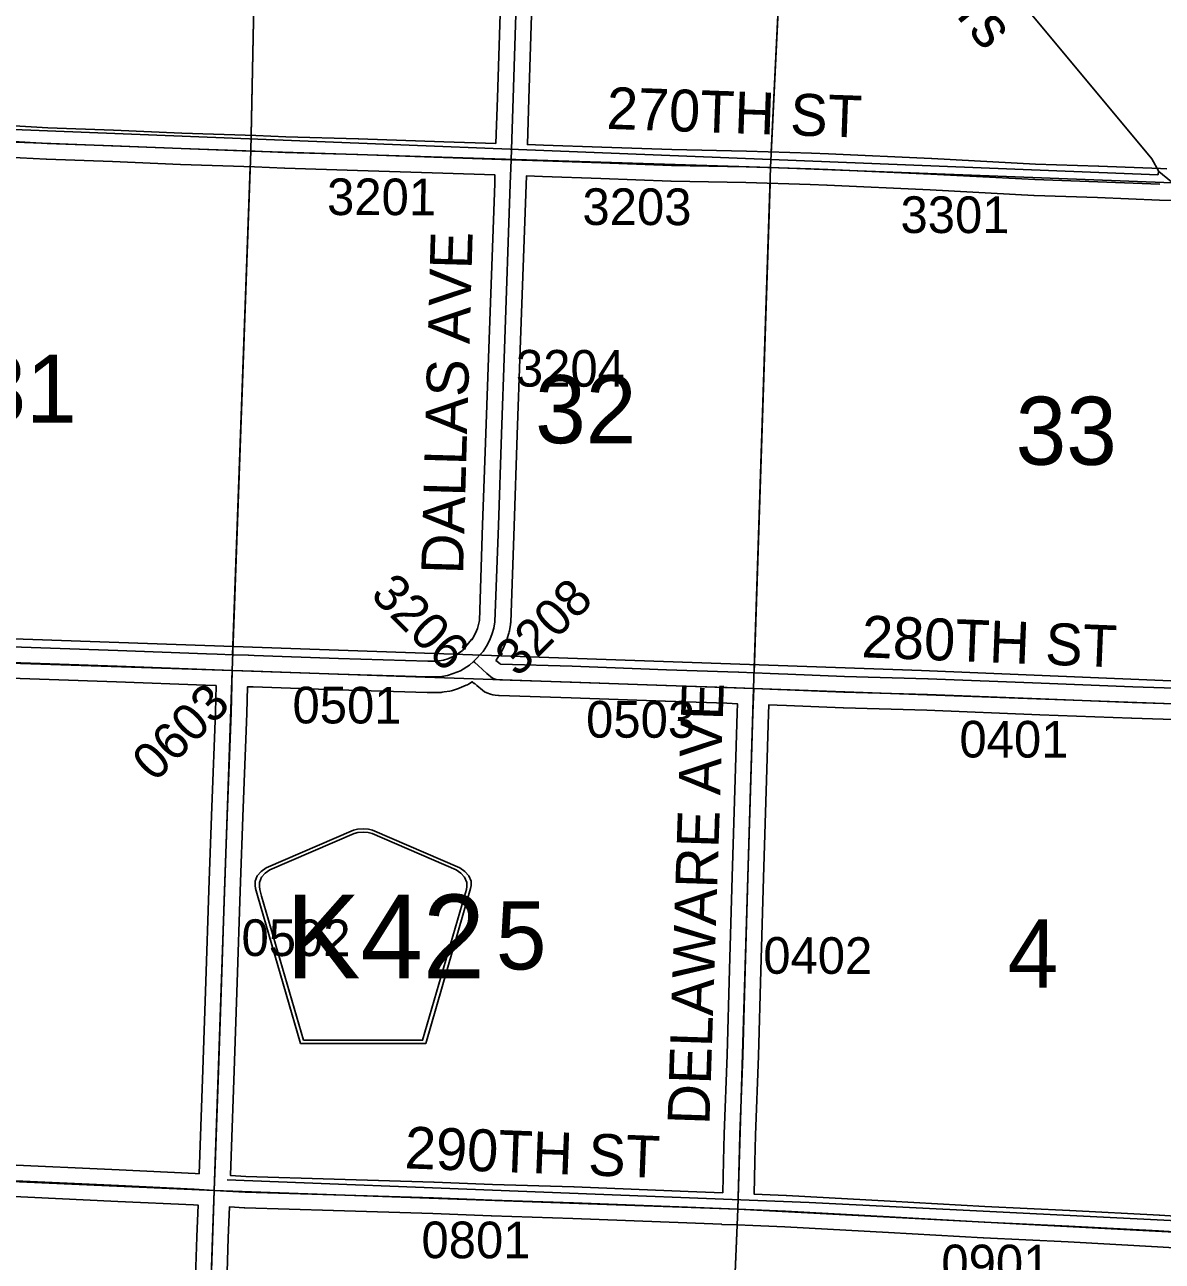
# Model space of a CAD drawing. Extents: x -157.2 to -99.3, y 12.2 to 46.2.
# Drawn here: x -140.306 to -138.133, y 21.866 to 24.227 of the extents above; entities that cross this region are included whole.
import ezdxf

# ---------------------------------------------------------------- set-up
doc = ezdxf.new("R2010")
doc.units = 0
for name, color, linetype in [('tdCoHydroRiver', 7, 'Continuous'), ('tdCoHydroTxtLg', 7, 'Continuous'), ('tdCoSecRdNmbr', 7, 'Continuous'), ('tdCoSecRdTxt', 7, 'Continuous'), ('tdCoSecRteBand', 7, 'Continuous'), ('tdCoSecRteCL', 7, 'Continuous'), ('tdCoSectLine', 7, 'Continuous'), ('tdCoSectLinePart', 7, 'Continuous'), ('tdCoSectNmbr', 7, 'Continuous'), ('tdCoShieldCoRteHrd', 7, 'Continuous'), ('tdCoSurfConc', 7, 'Continuous'), ('tdCoSurfGravel', 7, 'Continuous'), ('tdCoTwpBndryShd', 7, 'Continuous')]:
    doc.layers.add(name, color=color, linetype=linetype)

msp = doc.modelspace()

# ---------------------------------------------------------------- linework, layer by layer
at = {"layer": 'tdCoHydroRiver'}
for points in [[(-139.9001, 25.0462), (-139.5157, 24.984), (-138.9379, 24.9133), (-138.1536, 23.9711), (-138.1402, 23.947)], [(-140.8096, 24.0464), (-138.142, 23.9407), (-138.1402, 23.947)], [(-138.1402, 23.947), (-138.1156, 23.9272)], [(-137.3175, 22.9412), (-138.593, 22.9943), (-140.8392, 23.0725)], [(-139.9196, 22.0213), (-138.8081, 21.9781), (-137.3896, 21.9079), (-136.4972, 21.8748)]]:
    msp.add_lwpolyline(points, dxfattribs=at)
at = {"layer": 'tdCoSecRteBand'}
for points in [[(-139.4061, 24.0004), (-139.4032, 24.0877), (-139.3929, 24.4085)], [(-139.3329, 24.4066), (-139.3433, 24.0858), (-139.3433, 24.0858), (-139.3433, 24.0858), (-139.3461, 23.9984), (-139.3461, 23.9984), (-139.3151, 23.9974), (-139.2039, 23.9937), (-139.2038, 23.9937), (-139.2037, 23.9937), (-139.0701, 23.9887), (-138.9275, 23.9858), (-138.9274, 23.9858), (-138.9273, 23.9858), (-138.8037, 23.9821), (-138.8035, 23.9821), (-138.8032, 23.9821), (-138.7709, 23.9806), (-138.5739, 23.9717), (-138.5738, 23.9717), (-138.5737, 23.9717), (-138.3757, 23.9613), (-138.2552, 23.9574), (-138.255, 23.9574), (-138.2549, 23.9574), (-138.1365, 23.9525), (-138.1248, 23.952)], [(-140.3366, 24.0346), (-140.2622, 24.0304), (-140.1367, 24.026), (-140.1366, 24.026), (-140.1365, 24.026), (-140.0062, 24.0205), (-139.865, 24.0156), (-139.8648, 24.0156), (-139.8647, 24.0156), (-139.8077, 24.0131), (-139.6691, 24.0092), (-139.669, 24.0092), (-139.669, 24.0092), (-139.5055, 24.0038), (-139.5054, 24.0038), (-139.5054, 24.0038), (-139.4061, 24.0004)], [(-139.5364, 23.012), (-139.5158, 23.0122), (-139.5144, 23.0124), (-139.5063, 23.0137), (-139.4982, 23.0165), (-139.4877, 23.0207), (-139.4743, 23.029), (-139.4703, 23.0324), (-139.4529, 23.0535), (-139.4521, 23.0528), (-139.4501, 23.0557), (-139.4452, 23.0652), (-139.4415, 23.0746), (-139.4392, 23.0817), (-139.4379, 23.0897), (-139.4316, 23.272), (-139.4316, 23.272), (-139.4316, 23.272), (-139.4254, 23.4464), (-139.42, 23.6091), (-139.42, 23.6091), (-139.42, 23.6092), (-139.4086, 23.9238), (-139.4081, 23.9404), (-139.4081, 23.9405), (-139.5075, 23.9438), (-139.6709, 23.9492), (-139.8096, 23.9532), (-139.8099, 23.9532), (-139.8101, 23.9532), (-139.8672, 23.9556), (-140.0084, 23.9606), (-140.0085, 23.9606), (-140.0086, 23.9606), (-140.1389, 23.966), (-140.2646, 23.9704), (-140.2649, 23.9704), (-140.2652, 23.9705), (-140.3396, 23.9746)], [(-138.1091, 23.8913), (-138.139, 23.8925), (-138.2573, 23.8974), (-138.378, 23.9014), (-138.3783, 23.9014), (-138.3786, 23.9014), (-138.5767, 23.9118), (-138.7737, 23.9206), (-138.7737, 23.9206), (-138.7737, 23.9206), (-138.8057, 23.9221), (-138.9289, 23.9258), (-139.0716, 23.9287), (-139.0718, 23.9288), (-139.072, 23.9288), (-139.2059, 23.9337), (-139.3171, 23.9374), (-139.3171, 23.9374), (-139.3171, 23.9374), (-139.3481, 23.9384), (-139.3487, 23.9218), (-139.3487, 23.9217), (-139.3487, 23.9217), (-139.36, 23.6071), (-139.3654, 23.4443), (-139.3654, 23.4443), (-139.3655, 23.4443), (-139.3716, 23.2699), (-139.378, 23.0857), (-139.3781, 23.0838), (-139.3784, 23.0819), (-139.3804, 23.0698), (-139.3807, 23.0677), (-139.3814, 23.0656), (-139.3846, 23.0555), (-139.3849, 23.0545), (-139.3853, 23.0535), (-139.39, 23.0417), (-139.3905, 23.0403), (-139.3913, 23.0389), (-139.3977, 23.0266), (-139.3984, 23.0251), (-139.3993, 23.0238), (-139.4059, 23.0139), (-139.4061, 23.0135), (-139.4036, 23.0111), (-139.3981, 23.0066), (-139.3974, 23.0065), (-139.2606, 23.0021), (-139.2606, 23.0021), (-139.2605, 23.0021), (-139.0805, 22.9954), (-138.9632, 22.9915), (-138.9631, 22.9915), (-138.963, 22.9915), (-138.9426, 22.9907), (-138.9425, 22.9907), (-138.9424, 22.9908), (-138.9125, 22.9895), (-138.8826, 22.9884), (-138.8663, 22.9877), (-138.8486, 22.987), (-138.7405, 22.9828), (-138.5811, 22.9784), (-138.5809, 22.9784), (-138.5808, 22.9784), (-138.365, 22.9698), (-138.1898, 22.9629), (-138.0104, 22.9572)], [(-140.3865, 23.0413), (-140.1287, 23.0322), (-140.1287, 23.0322), (-140.1286, 23.0322), (-139.959, 23.0261), (-139.9386, 23.0254), (-139.9386, 23.0254), (-139.9088, 23.0243), (-139.8789, 23.0234), (-139.8789, 23.0232), (-139.8787, 23.0232), (-139.8787, 23.0232), (-139.8681, 23.0228), (-139.7071, 23.0171), (-139.5364, 23.012)], [(-139.973, 22.0333), (-139.9717, 22.069), (-139.9663, 22.2314), (-139.9663, 22.2314), (-139.9663, 22.2314), (-139.9606, 22.4001), (-139.9606, 22.4001), (-139.9606, 22.4001), (-139.9547, 22.575), (-139.9547, 22.575), (-139.9547, 22.5751), (-139.9488, 22.7341), (-139.9421, 22.9143), (-139.9406, 22.9654), (-139.9612, 22.9661), (-140.1308, 22.9722), (-140.3886, 22.9813)], [(-138.9731, 21.9967), (-138.9714, 22.0576), (-138.9701, 22.1085), (-138.9701, 22.1087), (-138.9701, 22.1089), (-138.9647, 22.2602), (-138.9603, 22.4231), (-138.9603, 22.4231), (-138.9603, 22.4232), (-138.9548, 22.5999), (-138.9494, 22.7866), (-138.9457, 22.9136), (-138.9457, 22.9138), (-138.9457, 22.914), (-138.945, 22.9307), (-138.9653, 22.9315), (-139.0826, 22.9355), (-139.0826, 22.9355), (-139.0827, 22.9355), (-139.2627, 22.9421), (-139.3999, 22.9466), (-139.4006, 22.9466), (-139.4012, 22.9466), (-139.4078, 22.9471), (-139.4122, 22.9474), (-139.4163, 22.949), (-139.4234, 22.9517), (-139.4282, 22.9535), (-139.432, 22.9567), (-139.4426, 22.9656), (-139.4432, 22.9661), (-139.4438, 22.9666), (-139.4468, 22.9694), (-139.4473, 22.9688), (-139.4513, 22.9726), (-139.4583, 22.9683), (-139.4605, 22.9669), (-139.463, 22.9659), (-139.4765, 22.9605), (-139.4772, 22.9603), (-139.4778, 22.96), (-139.4892, 22.9561), (-139.4917, 22.9552), (-139.4944, 22.9548), (-139.5052, 22.9531), (-139.5087, 22.9526), (-139.5108, 22.9522), (-139.513, 22.9522), (-139.5364, 22.952), (-139.537, 22.952), (-139.5376, 22.952), (-139.709, 22.9571), (-139.7091, 22.9572), (-139.7092, 22.9572), (-139.8702, 22.9628), (-139.8702, 22.9628), (-139.8703, 22.9628), (-139.8807, 22.9632), (-139.8822, 22.9124), (-139.8822, 22.9123), (-139.8822, 22.9122), (-139.8888, 22.7319), (-139.8888, 22.7319), (-139.8888, 22.7319), (-139.8948, 22.5729), (-139.9007, 22.3981), (-139.9063, 22.2294), (-139.9118, 22.0669), (-139.9118, 22.0669), (-139.9118, 22.0668), (-139.9131, 22.0304), (-139.9131, 22.0296), (-139.8838, 22.0279), (-139.7149, 22.0227), (-139.5248, 22.0173), (-139.5246, 22.0173), (-139.5244, 22.0173), (-139.4128, 22.0128), (-139.2571, 22.0079), (-139.257, 22.0079), (-139.2569, 22.0079), (-139.0389, 21.9995), (-139.0389, 21.9995), (-139.0388, 21.9995), (-138.9731, 21.9967)], [(-138.0124, 22.8972), (-138.1918, 22.9029), (-138.1919, 22.9029), (-138.192, 22.9029), (-138.3674, 22.9098), (-138.3674, 22.9098), (-138.3674, 22.9098), (-138.583, 22.9184), (-138.7424, 22.9229), (-138.7425, 22.9229), (-138.7427, 22.9229), (-138.8509, 22.9271), (-138.8687, 22.9278), (-138.885, 22.9284), (-138.8857, 22.9117), (-138.8894, 22.7849), (-138.8949, 22.5982), (-138.8949, 22.5982), (-138.8949, 22.5981), (-138.9003, 22.4214), (-138.9047, 22.2584), (-138.9047, 22.2583), (-138.9047, 22.2582), (-138.9101, 22.1069), (-138.9114, 22.056), (-138.9114, 22.056), (-138.9114, 22.0559), (-138.9132, 21.9942), (-138.8516, 21.9916), (-138.8515, 21.9916), (-138.8513, 21.9916), (-138.6533, 21.981), (-138.6532, 21.981), (-138.6532, 21.981), (-138.4721, 21.9709), (-138.3104, 21.9632), (-138.3103, 21.9632), (-138.3102, 21.9632), (-138.139, 21.9539), (-138.139, 21.9538), (-138.1389, 21.9538), (-137.9962, 21.9455)], [(-140.3504, 22.0508), (-140.126, 22.0404), (-139.981, 22.0338), (-139.9807, 22.0338), (-139.9805, 22.0337), (-139.973, 22.0333)], [(-140.006, 21.036), (-140.0031, 21.1364), (-140.0031, 21.1365), (-140.0031, 21.1366), (-139.9979, 21.2825), (-139.9927, 21.4442), (-139.9927, 21.4442), (-139.9927, 21.4443), (-139.9873, 21.606), (-139.9823, 21.7599), (-139.9823, 21.7599), (-139.9823, 21.7599), (-139.9774, 21.913), (-139.9774, 21.9131), (-139.9774, 21.9131), (-139.9752, 21.9733), (-139.9759, 21.9734), (-139.9839, 21.9738), (-140.1287, 21.9805), (-140.1287, 21.9805), (-140.1287, 21.9805), (-140.3531, 21.9908)], [(-137.9997, 21.8856), (-138.1424, 21.8939), (-138.3134, 21.9033), (-138.475, 21.9109), (-138.4751, 21.911), (-138.4753, 21.911), (-138.6565, 21.9211), (-138.8543, 21.9317), (-138.9153, 21.9342), (-138.9451, 21.9355), (-138.9748, 21.9363), (-138.9748, 21.9367), (-138.9752, 21.9368), (-139.0413, 21.9395), (-139.2591, 21.9479), (-139.4149, 21.9529), (-139.415, 21.9529), (-139.4151, 21.9529), (-139.5267, 21.9573), (-139.7166, 21.9627), (-139.7166, 21.9627), (-139.7167, 21.9627), (-139.8861, 21.9679), (-139.8866, 21.9679), (-139.887, 21.9679), (-139.9153, 21.9697), (-139.9174, 21.911), (-139.9224, 21.758)]]:
    msp.add_lwpolyline(points, dxfattribs=at)
at = {"layer": 'tdCoSecRteCL'}
for points in [[(-139.3771, 23.9694), (-139.3732, 24.0868), (-139.3629, 24.4076), (-139.352, 24.7733), (-139.3471, 24.938), (-139.3469, 24.945)], [(-140.8716, 24.0239), (-140.8381, 24.0226), (-140.669, 24.0162), (-140.4635, 24.0086), (-140.3807, 24.0061), (-140.3383, 24.0046), (-140.2635, 24.0004), (-140.1378, 23.996), (-140.0073, 23.9906), (-139.866, 23.9856), (-139.8088, 23.9832), (-139.67, 23.9792), (-139.5065, 23.9738), (-139.3771, 23.9694)], [(-139.4488, 23.0112), (-139.4308, 23.0306), (-139.4243, 23.0404), (-139.4179, 23.0527), (-139.4132, 23.0646), (-139.41, 23.0747), (-139.408, 23.0868), (-139.4016, 23.271), (-139.3954, 23.4453), (-139.39, 23.6081), (-139.3787, 23.9228), (-139.3771, 23.9694)], [(-139.3771, 23.9694), (-139.3161, 23.9674), (-139.2049, 23.9637), (-139.0709, 23.9587), (-138.9282, 23.9558), (-138.8046, 23.9521), (-138.7723, 23.9506), (-138.5753, 23.9417), (-138.377, 23.9314), (-138.2562, 23.9274), (-138.1378, 23.9225)], [(-140.8913, 23.0263), (-140.7717, 23.0229), (-140.5207, 23.016), (-140.3875, 23.0113), (-140.1297, 23.0022), (-139.9601, 22.9961), (-139.9098, 22.9943)], [(-139.9098, 22.9943), (-139.8692, 22.9928), (-139.7081, 22.9871), (-139.5367, 22.982), (-139.5133, 22.9822), (-139.5098, 22.9827), (-139.499, 22.9844), (-139.4877, 22.9884), (-139.4741, 22.9938), (-139.4566, 23.0046), (-139.4488, 23.0112)], [(-139.4488, 23.0112), (-139.4464, 23.0093), (-139.4399, 23.0039), (-139.4234, 22.9886), (-139.4128, 22.9797), (-139.4056, 22.977), (-139.399, 22.9765), (-139.2616, 22.9721), (-139.0816, 22.9654), (-138.9642, 22.9615), (-138.9137, 22.9595)], [(-139.9442, 22.0015), (-139.9418, 22.0679), (-139.9363, 22.2304), (-139.9307, 22.3991), (-139.9247, 22.574), (-139.9188, 22.733), (-139.9122, 22.9133), (-139.9098, 22.9943)], [(-138.944, 21.9655), (-138.9414, 22.0568), (-138.9401, 22.1078), (-138.9347, 22.2592), (-138.9303, 22.4222), (-138.9248, 22.5991), (-138.9194, 22.7857), (-138.9157, 22.9127), (-138.9137, 22.9595)], [(-138.9137, 22.9595), (-138.8675, 22.9577), (-138.8498, 22.9571), (-138.7415, 22.9529), (-138.582, 22.9484), (-138.3662, 22.9398), (-138.1908, 22.9329), (-138.0113, 22.9272), (-137.9196, 22.9236)], [(-140.932, 22.0454), (-140.9034, 22.0447), (-140.715, 22.0376), (-140.5185, 22.0287), (-140.3518, 22.0208), (-140.1274, 22.0105), (-139.9823, 22.0038), (-139.9442, 22.0015)], [(-139.9768, 21.0049), (-139.9731, 21.1355), (-139.9679, 21.2815), (-139.9627, 21.4433), (-139.9573, 21.605), (-139.9524, 21.7589), (-139.9474, 21.9121), (-139.9442, 22.0015)], [(-139.9442, 22.0015), (-139.8852, 21.9979), (-139.7158, 21.9927), (-139.5256, 21.9873), (-139.4139, 21.9828), (-139.2581, 21.9779), (-139.0401, 21.9695), (-138.944, 21.9655)], [(-138.944, 21.9655), (-138.8529, 21.9616), (-138.6549, 21.951), (-138.4736, 21.9409), (-138.3118, 21.9333), (-138.1407, 21.9239), (-137.9979, 21.9155), (-137.9621, 21.9135), (-137.9525, 21.9133)]]:
    msp.add_lwpolyline(points, dxfattribs=at)
at = {"layer": 'tdCoSectLine'}
for points in [[(-139.8743, 23.9859), (-139.8542, 24.982)], [(-138.8816, 23.9544), (-138.8336, 24.9438)], [(-140.872, 24.0239), (-139.8743, 23.9859)], [(-139.9101, 22.9943), (-139.8743, 23.9859)], [(-139.8743, 23.9859), (-138.8816, 23.9544)], [(-138.9141, 22.9595), (-138.8816, 23.9544)], [(-138.8816, 23.9544), (-137.897, 23.9171)], [(-140.8917, 23.0263), (-139.9101, 22.9943)], [(-139.9446, 22.0015), (-139.9101, 22.9943)], [(-139.9101, 22.9943), (-138.9141, 22.9595)], [(-138.9444, 21.9655), (-138.9141, 22.9595)], [(-138.9141, 22.9595), (-137.92, 22.9236)], [(-140.9324, 22.0454), (-139.9446, 22.0015)], [(-139.9772, 21.0049), (-139.9446, 22.0015)], [(-139.9446, 22.0015), (-138.9444, 21.9655)], [(-138.9864, 20.9716), (-138.9444, 21.9655)], [(-138.9444, 21.9655), (-137.9529, 21.9133)]]:
    msp.add_lwpolyline(points, dxfattribs=at)
at = {"layer": 'tdCoSectLinePart'}
for points in [[(-139.8737, 24.0156), (-139.8548, 24.952)], [(-138.8802, 23.9839), (-138.835, 24.9139)], [(-139.9091, 23.0243), (-139.8754, 23.9557)], [(-138.9131, 22.9898), (-138.8826, 23.924)], [(-138.9851, 21.0015), (-138.9456, 21.9353)]]:
    msp.add_lwpolyline(points, dxfattribs=at)
at = {"layer": 'tdCoShieldCoRteHrd'}
for points in [[(-139.7798, 22.2819), (-139.8618, 22.5648), (-139.8657, 22.578), (-139.8664, 22.5838), (-139.8664, 22.5917), (-139.8621, 22.602), (-139.8549, 22.6105), (-139.8453, 22.6171), (-139.678, 22.6895), (-139.6705, 22.6911), (-139.6601, 22.692), (-139.6497, 22.6911), (-139.6421, 22.6895), (-139.4749, 22.6171), (-139.4653, 22.6105), (-139.458, 22.602), (-139.4538, 22.5917), (-139.4538, 22.5838), (-139.4545, 22.578), (-139.4584, 22.5648), (-139.5403, 22.2819)], [(-139.774, 22.2882), (-139.8537, 22.5635), (-139.8574, 22.5761), (-139.8581, 22.5818), (-139.8581, 22.5893), (-139.8541, 22.5992), (-139.8471, 22.6073), (-139.8379, 22.6138), (-139.6773, 22.6832), (-139.6701, 22.6848), (-139.6601, 22.6857), (-139.6501, 22.6848), (-139.6429, 22.6832), (-139.4823, 22.6138), (-139.4731, 22.6073), (-139.4661, 22.5992), (-139.462, 22.5893), (-139.462, 22.5818), (-139.4627, 22.5761), (-139.4664, 22.5635), (-139.5462, 22.2882)]]:
    msp.add_lwpolyline(points, close=True, dxfattribs=at)
at = {"layer": 'tdCoSurfConc'}
for p, q in [((-139.4488, 23.0112), (-139.4464, 23.0093)), ((-139.9601, 22.9961), (-139.9098, 22.9943))]:
    msp.add_line(p, q, dxfattribs=at)
for points in [[(-139.4488, 23.0112), (-139.4308, 23.0306), (-139.4243, 23.0404), (-139.4179, 23.0527), (-139.4132, 23.0646), (-139.41, 23.0747), (-139.408, 23.0868), (-139.4016, 23.271), (-139.3954, 23.4453), (-139.39, 23.6081), (-139.3787, 23.9228), (-139.3771, 23.9694), (-139.3732, 24.0868), (-139.3629, 24.4076), (-139.352, 24.7733), (-139.3471, 24.938), (-139.3469, 24.945), (-139.3464, 24.966), (-139.3461, 24.9778), (-139.3458, 24.9907), (-139.3453, 25.0092)], [(-142.3648, 23.087), (-141.8933, 23.0639), (-141.825, 23.0604), (-141.4161, 23.0426), (-141.1113, 23.0323), (-140.9434, 23.0278), (-140.8913, 23.0263), (-140.7717, 23.0229), (-140.5207, 23.016), (-140.3875, 23.0113), (-140.1297, 23.0022), (-139.9601, 22.9961)], [(-139.9098, 22.9943), (-139.8692, 22.9928), (-139.7081, 22.9871), (-139.5367, 22.982), (-139.5133, 22.9822), (-139.5098, 22.9827), (-139.499, 22.9844), (-139.4877, 22.9884), (-139.4741, 22.9938), (-139.4566, 23.0046), (-139.4488, 23.0112)], [(-139.9977, 20.3002), (-139.9923, 20.478), (-139.9866, 20.6687), (-139.9817, 20.8489), (-139.9775, 20.9814), (-139.9768, 21.0049), (-139.9731, 21.1355), (-139.9679, 21.2815), (-139.9627, 21.4433), (-139.9573, 21.605), (-139.9524, 21.7589), (-139.9474, 21.9121), (-139.9442, 22.0015), (-139.9418, 22.0679), (-139.9363, 22.2304), (-139.9307, 22.3991), (-139.9247, 22.574), (-139.9188, 22.733), (-139.9122, 22.9133), (-139.9098, 22.9943)]]:
    msp.add_lwpolyline(points, dxfattribs=at)
at = {"layer": 'tdCoSurfGravel'}
for points in [[(-140.3383, 24.0046), (-140.2635, 24.0004), (-140.1378, 23.996), (-140.0073, 23.9906), (-139.866, 23.9856), (-139.8088, 23.9832), (-139.67, 23.9792), (-139.5065, 23.9738), (-139.3771, 23.9694), (-139.3161, 23.9674), (-139.2049, 23.9637), (-139.0709, 23.9587), (-138.9282, 23.9558), (-138.8046, 23.9521), (-138.7723, 23.9506), (-138.5753, 23.9417), (-138.377, 23.9314), (-138.2562, 23.9274), (-138.1378, 23.9225)], [(-139.4464, 23.0093), (-139.4399, 23.0039), (-139.4234, 22.9886), (-139.4128, 22.9797), (-139.4056, 22.977), (-139.399, 22.9765), (-139.2616, 22.9721), (-139.0816, 22.9654), (-138.9642, 22.9615), (-138.9137, 22.9595), (-138.8675, 22.9577), (-138.8498, 22.9571), (-138.7415, 22.9529), (-138.582, 22.9484), (-138.3662, 22.9398), (-138.1908, 22.9329), (-138.0113, 22.9272), (-137.9196, 22.9236)], [(-138.944, 21.9655), (-138.9414, 22.0568), (-138.9401, 22.1078), (-138.9347, 22.2592), (-138.9303, 22.4222), (-138.9248, 22.5991), (-138.9194, 22.7857), (-138.9157, 22.9127), (-138.9137, 22.9595)], [(-140.932, 22.0454), (-140.932, 22.0454), (-140.9034, 22.0447), (-140.715, 22.0376), (-140.5185, 22.0287), (-140.3518, 22.0208), (-140.1274, 22.0105), (-139.9823, 22.0038), (-139.9442, 22.0015), (-139.8852, 21.9979), (-139.7158, 21.9927), (-139.5256, 21.9873), (-139.4139, 21.9828), (-139.2581, 21.9779), (-139.0401, 21.9695), (-138.944, 21.9655), (-138.8529, 21.9616), (-138.6549, 21.951), (-138.4736, 21.9409), (-138.3118, 21.9333), (-138.1407, 21.9239), (-137.9979, 21.9155), (-137.9621, 21.9135), (-137.9525, 21.9133)]]:
    msp.add_lwpolyline(points, dxfattribs=at)
at = {"layer": 'tdCoTwpBndryShd'}
msp.add_lwpolyline([(-146.8729, 23.2324), (-145.8715, 23.197), (-144.8712, 23.155), (-143.8725, 23.1409), (-142.8769, 23.1119), (-141.8842, 23.0634), (-140.8917, 23.0263), (-139.9101, 22.9943), (-138.9141, 22.9595), (-137.92, 22.9236), (-137.2834, 22.8964), (-136.9243, 22.8946), (-135.9317, 22.8553), (-134.9318, 22.8156), (-134.4557, 22.7924)], dxfattribs=at)

# ---------------------------------------------------------------- texts
at = {"layer": 'tdCoHydroTxtLg'}
msp.add_text('Farmers', height=0.08, rotation=309.0039, dxfattribs=at).set_placement((-138.7226, 24.4842))
at = {"layer": 'tdCoSecRdNmbr'}
for s, rotation, p in [('3201', 359.894, (-139.7288, 23.8638)), ('3203', 359.8944, (-139.241, 23.8449)), ('3301', 359.895, (-138.6335, 23.8296)), ('3204', 359.8943, (-139.3681, 23.5363)), ('3206', 314.8943, (-139.6481, 23.1364)), ('3208', 44.8945, (-139.3648, 22.9794)), ('0603', 44.894, (-140.0579, 22.7793)), ('0501', 359.894, (-139.7948, 22.8932)), ('0503', 359.8945, (-139.234, 22.866)), ('0401', 359.895, (-138.5209, 22.8281)), ('0502', 359.894, (-139.8922, 22.449)), ('0402', 359.8947, (-138.8956, 22.4151)), ('0801', 359.8943, (-139.5485, 21.872)), ('0901', 359.895, (-138.5554, 21.8279))]:
    msp.add_text(s, height=0.07, rotation=rotation, dxfattribs=at).set_placement(p)
at = {"layer": 'tdCoSecRdTxt'}
for s, rotation, p in [('270TH ST', 358.0026, (-139.1957, 24.0285)), ('DALLAS AVE', 88.3839, (-139.469, 23.1773)), ('280TH ST', 357.7011, (-138.7087, 23.0195)), ('DELAWARE AVE', 88.1117, (-138.9985, 22.1258)), ('290TH ST', 357.8223, (-139.5815, 22.0436))]:
    msp.add_text(s, height=0.08, rotation=rotation, dxfattribs=at).set_placement(p)
at = {"layer": 'tdCoSectNmbr'}
for s, rotation, p in [('31', 359.8935, (-140.4003, 23.4678)), ('32', 359.8943, (-139.3313, 23.4282)), ('33', 359.895, (-138.4136, 23.3871)), ('5', 359.8943, (-139.4064, 22.4234)), ('4', 359.895, (-138.4288, 22.3889))]:
    msp.add_text(s, height=0.13, rotation=rotation, dxfattribs=at).set_placement(p)
at = {"layer": 'tdCoShieldCoRteHrd'}
msp.add_text('K42', height=0.16, dxfattribs=at).set_placement((-139.8076, 22.4062))

doc.saveas('drawing.dxf')
